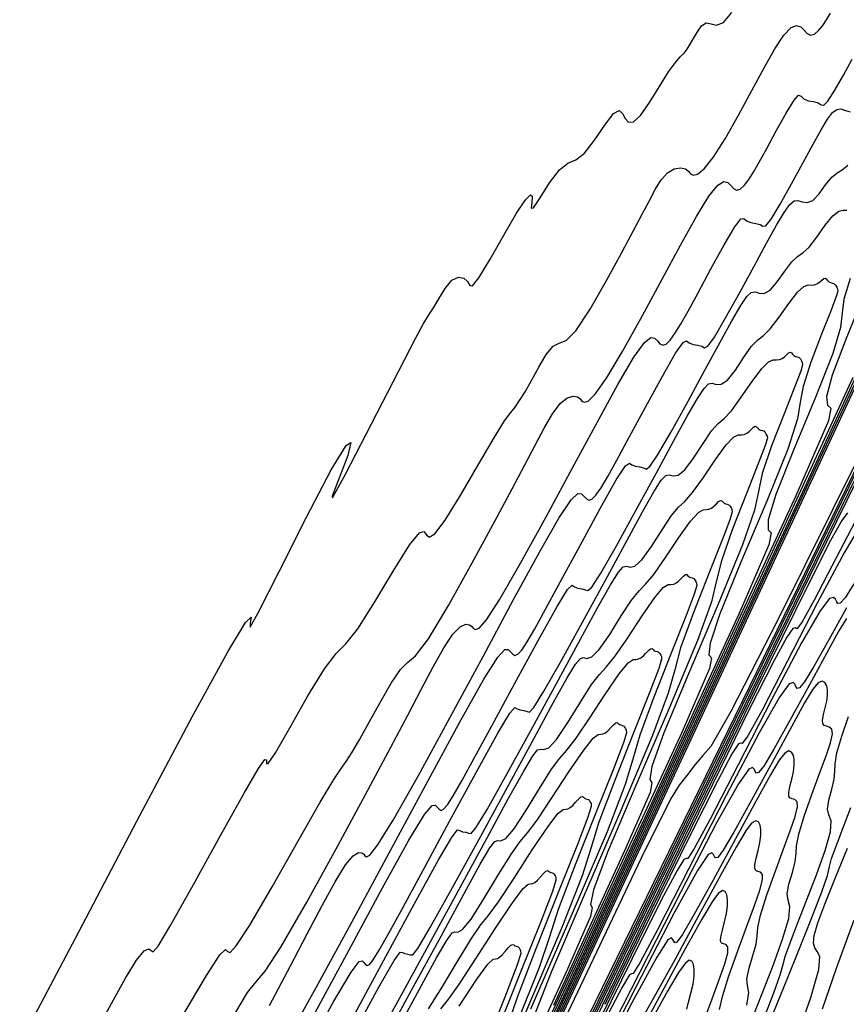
# Model space of a CAD drawing. Extents: x 3249832 to 3255657, y 13789405 to 13793316.
# Tile 633 of 656: x 3252363 to 3252396, y 13792123 to 13792162. Entities that reach past the tile are written whole.
import ezdxf

# ---------------------------------------------------------------- set-up
doc = ezdxf.new("R2010")
doc.units = 0
doc.header["$LTSCALE"] = 100
doc.header["$MEASUREMENT"] = 0
for name, color, linetype in [('GRATIO_03231_CON', 1, 'CONTINUOUS'), ('GRATIO_0323_ICON', 1, 'CONTINUOUS'), ('TARGETS_EAST', 7, 'CONTINUOUS')]:
    doc.layers.add(name, color=color, linetype=linetype)

# ---------------------------------------------------------------- blocks, each defined once
blk = doc.blocks.new('Gratio_032316_contours')
at = {"layer": 'GRATIO_03231_CON', "color": 5, "linetype": 'Continuous', "flags": 128}
for points in [[(3252404.72, 13792165.952), (3252403.045, 13792162.111), (3252398.347, 13792151.92), (3252389.9, 13792133.803), (3252379.951, 13792112.533), (3252371.491, 13792094.467), (3252366.761, 13792084.373), (3252365.018, 13792080.654), (3252364.768, 13792080.122), (3252364.604, 13792079.775), (3252363.454, 13792077.353), (3252360.333, 13792070.782), (3252354.745, 13792059.03), (3252348.17, 13792045.23), (3252342.579, 13792033.559), (3252339.451, 13792027.142), (3252338.291, 13792024.911), (3252338.116, 13792024.747), (3252338.02, 13792024.716), (3252337.43, 13792023.622), (3252335.856, 13792020.455), (3252333.042, 13792014.694), (3252329.683, 13792007.784), (3252326.712, 13792001.66)], [(3252363.646, 13792122.235), (3252365.617, 13792125.963), (3252368.036, 13792130.58), (3252370.217, 13792134.706), (3252371.626, 13792137.266), (3252372.329, 13792138.419), (3252372.548, 13792138.629), (3252372.514, 13792138.38), (3252372.509, 13792138.244), (3252372.827, 13792138.811), (3252373.653, 13792140.444), (3252374.735, 13792142.585), (3252375.711, 13792144.447), (3252376.295, 13792145.411), (3252376.488, 13792145.529), (3252376.366, 13792145.019), (3252376.037, 13792144.154), (3252375.744, 13792143.416), (3252375.762, 13792143.341), (3252376.274, 13792144.28), (3252377.094, 13792145.858), (3252377.945, 13792147.513), (3252378.603, 13792148.793), (3252379.056, 13792149.663), (3252379.342, 13792150.195), (3252379.508, 13792150.474), (3252379.62, 13792150.641), (3252379.75, 13792150.848), (3252379.951, 13792151.201), (3252380.205, 13792151.608), (3252380.476, 13792151.929), (3252380.728, 13792152.056), (3252380.939, 13792152.019), (3252381.089, 13792151.881), (3252381.178, 13792151.723), (3252381.292, 13792151.71), (3252381.538, 13792152.022), (3252381.983, 13792152.763), (3252382.526, 13792153.713), (3252383.028, 13792154.572), (3252383.375, 13792155.103), (3252383.569, 13792155.306), (3252383.637, 13792155.243), (3252383.621, 13792155.002), (3252383.607, 13792154.777), (3252383.698, 13792154.792), (3252383.959, 13792155.185), (3252384.331, 13792155.773), (3252384.719, 13792156.288), (3252385.054, 13792156.545), (3252385.365, 13792156.688), (3252385.705, 13792156.942), (3252386.106, 13792157.454), (3252386.514, 13792158.057), (3252386.852, 13792158.509), (3252387.069, 13792158.631), (3252387.2, 13792158.514), (3252387.308, 13792158.314), (3252387.444, 13792158.174), (3252387.638, 13792158.186), (3252387.912, 13792158.43), (3252388.273, 13792158.94), (3252388.666, 13792159.576), (3252389.024, 13792160.151), (3252389.293, 13792160.526), (3252389.487, 13792160.744), (3252389.634, 13792160.895), (3252389.759, 13792161.053), (3252389.88, 13792161.242), (3252390.01, 13792161.472), (3252390.16, 13792161.738), (3252390.328, 13792161.972), (3252390.508, 13792162.089), (3252390.699, 13792162.051), (3252390.918, 13792161.995), (3252391.189, 13792162.102), (3252391.521, 13792162.494)], [(3252402.119, 13792162.301), (3252402.153, 13792161.952), (3252402.31, 13792161.777), (3252402.488, 13792161.673), (3252402.373, 13792161.061), (3252400.794, 13792157.44), (3252396.366, 13792147.833), (3252388.403, 13792130.754), (3252379.024, 13792110.703)], [(3252366.718, 13792122.815), (3252367.123, 13792123.538), (3252367.598, 13792124.39), (3252368.031, 13792125.101), (3252368.332, 13792125.468), (3252368.513, 13792125.553), (3252368.61, 13792125.486), (3252368.681, 13792125.427), (3252368.879, 13792125.657), (3252369.377, 13792126.49), (3252370.272, 13792128.088), (3252371.339, 13792130.016), (3252372.272, 13792131.689), (3252372.839, 13792132.658), (3252373.092, 13792133.02), (3252373.156, 13792133.009), (3252373.156, 13792132.867), (3252373.227, 13792132.865), (3252373.506, 13792133.281), (3252374.072, 13792134.274), (3252374.783, 13792135.527), (3252375.439, 13792136.6), (3252375.902, 13792137.198), (3252376.285, 13792137.588), (3252376.759, 13792138.178), (3252377.436, 13792139.24), (3252378.186, 13792140.489), (3252378.818, 13792141.503), (3252379.193, 13792141.969), (3252379.371, 13792142.015), (3252379.465, 13792141.88), (3252379.58, 13792141.79), (3252379.801, 13792141.925), (3252380.203, 13792142.457), (3252380.823, 13792143.466), (3252381.53, 13792144.68), (3252382.15, 13792145.74), (3252382.555, 13792146.38), (3252382.796, 13792146.706), (3252382.967, 13792146.916), (3252383.147, 13792147.179), (3252383.359, 13792147.532), (3252383.609, 13792147.979), (3252383.899, 13792148.504), (3252384.199, 13792148.998), (3252384.475, 13792149.333), (3252384.711, 13792149.446), (3252384.978, 13792149.554), (3252385.366, 13792149.941), (3252385.929, 13792150.794), (3252386.576, 13792151.92), (3252387.179, 13792153.028), (3252387.64, 13792153.892), (3252387.981, 13792154.539), (3252388.252, 13792155.056), (3252388.496, 13792155.512), (3252388.735, 13792155.896), (3252388.983, 13792156.175), (3252389.245, 13792156.325), (3252389.492, 13792156.366), (3252389.686, 13792156.325), (3252389.804, 13792156.234), (3252389.887, 13792156.136), (3252389.991, 13792156.08), (3252390.164, 13792156.12), (3252390.426, 13792156.326), (3252390.79, 13792156.778), (3252391.254, 13792157.516), (3252391.778, 13792158.44), (3252392.307, 13792159.413), (3252392.793, 13792160.312), (3252393.219, 13792161.063), (3252393.577, 13792161.605), (3252393.859, 13792161.899), (3252394.076, 13792161.987), (3252394.243, 13792161.934), (3252394.376, 13792161.804), (3252394.497, 13792161.669), (3252394.626, 13792161.599), (3252394.78, 13792161.647), (3252394.947, 13792161.79), (3252395.11, 13792161.985), (3252395.259, 13792162.205), (3252395.416, 13792162.473)], [(3252401.004, 13792162.398), (3252400.848, 13792161.925), (3252400.776, 13792161.503), (3252400.834, 13792161.208), (3252400.911, 13792160.893), (3252400.854, 13792160.356), (3252400.569, 13792159.479), (3252400.189, 13792158.463), (3252399.904, 13792157.595), (3252399.855, 13792157.084), (3252399.971, 13792156.852), (3252400.134, 13792156.745), (3252400.026, 13792156.17), (3252398.543, 13792152.769), (3252394.384, 13792143.745), (3252386.906, 13792127.705), (3252378.097, 13792108.873), (3252370.606, 13792092.877), (3252366.21, 13792083.512), (3252363.211, 13792077.221), (3252359.043, 13792068.613), (3252351.956, 13792054), (3252343.473, 13792036.509)], [(3252369.857, 13792122.921), (3252370.784, 13792124.497), (3252371.317, 13792125.307), (3252371.541, 13792125.516), (3252371.622, 13792125.446), (3252371.716, 13792125.405), (3252371.963, 13792125.665), (3252372.494, 13792126.484), (3252373.374, 13792127.991), (3252374.393, 13792129.784), (3252375.276, 13792131.329), (3252375.817, 13792132.234), (3252376.105, 13792132.667), (3252376.299, 13792132.938), (3252376.535, 13792133.306), (3252376.838, 13792133.822), (3252377.209, 13792134.486), (3252377.638, 13792135.27), (3252378.07, 13792136.025), (3252378.441, 13792136.576), (3252378.723, 13792136.841), (3252379.038, 13792137.113), (3252379.543, 13792137.779), (3252380.337, 13792139.094), (3252381.279, 13792140.778), (3252382.168, 13792142.419), (3252382.851, 13792143.697), (3252383.355, 13792144.653), (3252383.755, 13792145.417), (3252384.113, 13792146.092), (3252384.443, 13792146.659), (3252384.748, 13792147.069), (3252385.024, 13792147.291), (3252385.258, 13792147.359), (3252385.43, 13792147.328), (3252385.533, 13792147.248), (3252385.606, 13792147.163), (3252385.696, 13792147.114), (3252385.855, 13792147.161), (3252386.132, 13792147.429), (3252386.578, 13792148.061), (3252387.22, 13792149.141), (3252387.984, 13792150.515), (3252388.772, 13792151.972), (3252389.498, 13792153.317), (3252390.123, 13792154.441), (3252390.617, 13792155.25), (3252390.966, 13792155.688), (3252391.199, 13792155.83), (3252391.357, 13792155.79), (3252391.48, 13792155.671), (3252391.591, 13792155.546), (3252391.71, 13792155.481), (3252391.853, 13792155.528), (3252392.017, 13792155.677), (3252392.193, 13792155.905), (3252392.38, 13792156.198), (3252392.604, 13792156.592), (3252392.899, 13792157.134), (3252393.276, 13792157.83), (3252393.666, 13792158.53), (3252393.98, 13792159.042), (3252394.157, 13792159.233), (3252394.255, 13792159.197), (3252394.361, 13792159.086), (3252394.538, 13792159.017), (3252394.748, 13792158.98), (3252394.932, 13792158.93), (3252395.049, 13792158.851), (3252395.152, 13792158.834), (3252395.314, 13792159.002), (3252395.585, 13792159.432), (3252395.925, 13792160.03), (3252396.268, 13792160.658)], [(3252396.293, 13792148.098), (3252392.403, 13792139.658), (3252385.408, 13792124.656), (3252377.17, 13792107.043)], [(3252371.941, 13792123.052), (3252372.408, 13792123.82), (3252372.736, 13792124.236), (3252373.098, 13792124.672), (3252373.72, 13792125.618), (3252374.745, 13792127.394), (3252375.982, 13792129.636), (3252377.158, 13792131.811), (3252378.061, 13792133.502), (3252378.728, 13792134.767), (3252379.258, 13792135.778), (3252379.73, 13792136.672), (3252380.152, 13792137.422), (3252380.512, 13792137.964), (3252380.803, 13792138.256), (3252381.023, 13792138.353), (3252381.174, 13792138.331), (3252381.262, 13792138.263), (3252381.324, 13792138.19), (3252381.402, 13792138.148), (3252381.546, 13792138.202), (3252381.837, 13792138.532), (3252382.367, 13792139.345), (3252383.185, 13792140.767), (3252384.19, 13792142.591), (3252385.238, 13792144.53), (3252386.204, 13792146.323), (3252387.026, 13792147.819), (3252387.657, 13792148.896), (3252388.073, 13792149.476), (3252388.321, 13792149.674), (3252388.472, 13792149.646), (3252388.584, 13792149.537), (3252388.685, 13792149.423), (3252388.795, 13792149.364), (3252388.927, 13792149.409), (3252389.087, 13792149.565), (3252389.276, 13792149.824), (3252389.501, 13792150.191), (3252389.793, 13792150.711), (3252390.187, 13792151.437), (3252390.694, 13792152.375), (3252391.218, 13792153.326), (3252391.641, 13792154.045), (3252391.878, 13792154.356), (3252391.996, 13792154.371), (3252392.099, 13792154.273), (3252392.264, 13792154.209), (3252392.461, 13792154.175), (3252392.633, 13792154.128), (3252392.746, 13792154.059), (3252392.864, 13792154.082), (3252393.072, 13792154.344), (3252393.43, 13792154.937), (3252393.88, 13792155.739), (3252394.336, 13792156.575), (3252394.727, 13792157.295), (3252395.046, 13792157.866), (3252395.298, 13792158.283), (3252395.496, 13792158.546), (3252395.662, 13792158.673), (3252395.822, 13792158.69), (3252396, 13792158.632), (3252396.196, 13792158.581)], [(3252396.194, 13792152.005), (3252395.943, 13792151.183), (3252395.876, 13792150.642), (3252395.812, 13792150.069), (3252395.508, 13792149.034), (3252394.815, 13792147.277), (3252393.958, 13792145.225), (3252393.26, 13792143.477), (3252392.958, 13792142.479), (3252392.956, 13792142.076), (3252393.073, 13792141.959), (3252392.986, 13792141.496), (3252391.791, 13792138.756), (3252388.44, 13792131.484), (3252382.414, 13792118.558)], [(3252373.944, 13792121.912), (3252375.116, 13792124.018), (3252376.602, 13792126.743), (3252378.17, 13792129.648), (3252379.616, 13792132.334), (3252380.832, 13792134.576), (3252381.738, 13792136.186), (3252382.287, 13792137.054), (3252382.567, 13792137.36), (3252382.7, 13792137.359), (3252382.792, 13792137.27), (3252382.874, 13792137.177), (3252382.963, 13792137.129), (3252383.074, 13792137.172), (3252383.227, 13792137.339), (3252383.442, 13792137.662), (3252383.743, 13792138.178), (3252384.17, 13792138.949), (3252384.764, 13792140.045), (3252385.529, 13792141.464), (3252386.323, 13792142.919), (3252386.962, 13792144.05), (3252387.318, 13792144.601), (3252387.476, 13792144.718), (3252387.573, 13792144.649), (3252387.716, 13792144.593), (3252387.887, 13792144.563), (3252388.035, 13792144.523), (3252388.14, 13792144.475), (3252388.286, 13792144.577), (3252388.589, 13792145.027), (3252389.12, 13792145.947), (3252389.791, 13792147.158), (3252390.473, 13792148.408), (3252391.056, 13792149.484), (3252391.522, 13792150.331), (3252391.872, 13792150.934), (3252392.115, 13792151.292), (3252392.289, 13792151.451), (3252392.438, 13792151.473), (3252392.601, 13792151.425), (3252392.796, 13792151.41), (3252393.033, 13792151.535), (3252393.314, 13792151.865), (3252393.61, 13792152.292), (3252393.883, 13792152.663), (3252394.111, 13792152.874), (3252394.324, 13792153.019), (3252394.569, 13792153.241), (3252394.877, 13792153.635), (3252395.21, 13792154.098), (3252395.512, 13792154.477), (3252395.743, 13792154.661), (3252395.916, 13792154.702), (3252396.054, 13792154.693)], [(3252374.636, 13792122.206), (3252376.321, 13792125.34), (3252377.735, 13792127.954), (3252378.778, 13792129.831), (3252379.394, 13792130.843), (3252379.689, 13792131.203), (3252379.814, 13792131.215), (3252379.895, 13792131.136), (3252379.969, 13792131.054), (3252380.047, 13792131.011), (3252380.148, 13792131.053), (3252380.297, 13792131.227), (3252380.525, 13792131.582), (3252380.865, 13792132.171), (3252381.358, 13792133.068), (3252382.052, 13792134.349), (3252382.947, 13792136.008), (3252383.875, 13792137.715), (3252384.623, 13792139.053), (3252385.039, 13792139.724), (3252385.216, 13792139.892), (3252385.31, 13792139.836), (3252385.442, 13792139.785), (3252385.599, 13792139.757), (3252385.736, 13792139.72), (3252385.836, 13792139.683), (3252385.997, 13792139.825), (3252386.347, 13792140.369), (3252386.965, 13792141.452), (3252387.747, 13792142.868), (3252388.541, 13792144.325), (3252389.221, 13792145.579), (3252389.76, 13792146.564), (3252390.159, 13792147.26), (3252390.425, 13792147.665), (3252390.602, 13792147.84), (3252390.746, 13792147.864), (3252390.902, 13792147.822), (3252391.096, 13792147.824), (3252391.347, 13792147.989), (3252391.66, 13792148.387), (3252391.997, 13792148.89), (3252392.303, 13792149.325), (3252392.547, 13792149.574), (3252392.771, 13792149.747), (3252393.036, 13792150.01), (3252393.384, 13792150.473), (3252393.764, 13792151.017), (3252394.107, 13792151.465), (3252394.358, 13792151.689), (3252394.534, 13792151.746), (3252394.668, 13792151.739), (3252394.789, 13792151.755), (3252394.899, 13792151.801), (3252394.996, 13792151.866), (3252395.077, 13792151.938), (3252395.145, 13792151.997), (3252395.2, 13792152.017), (3252395.2, 13792152.017), (3252395.245, 13792151.984), (3252395.29, 13792151.923), (3252395.344, 13792151.866), (3252395.414, 13792151.837), (3252395.491, 13792151.819), (3252395.562, 13792151.789), (3252395.619, 13792151.729), (3252395.661, 13792151.652), (3252395.692, 13792151.581), (3252395.704, 13792151.505), (3252395.642, 13792151.284), (3252395.439, 13792150.748), (3252395.065, 13792149.807), (3252394.642, 13792148.699), (3252394.333, 13792147.743), (3252394.223, 13792147.12), (3252394.113, 13792146.462), (3252393.726, 13792145.26), (3252392.897, 13792143.21), (3252391.882, 13792140.812), (3252391.046, 13792138.771), (3252390.659, 13792137.611), (3252390.617, 13792137.151), (3252390.72, 13792137.031), (3252390.64, 13792136.605), (3252389.541, 13792134.085), (3252386.458, 13792127.397), (3252380.916, 13792115.509)], [(3252374.638, 13792121.332), (3252375.818, 13792123.477), (3252376.501, 13792124.632), (3252376.812, 13792125.046), (3252376.929, 13792125.071), (3252376.999, 13792125.002), (3252377.063, 13792124.931), (3252377.131, 13792124.893), (3252377.221, 13792124.934), (3252377.367, 13792125.114), (3252377.608, 13792125.501), (3252377.986, 13792126.165), (3252378.547, 13792127.187), (3252379.34, 13792128.652), (3252380.365, 13792130.553), (3252381.427, 13792132.511), (3252382.283, 13792134.056), (3252382.759, 13792134.847), (3252382.957, 13792135.065), (3252383.048, 13792135.024), (3252383.168, 13792134.977), (3252383.312, 13792134.952), (3252383.437, 13792134.918), (3252383.533, 13792134.891), (3252383.709, 13792135.072), (3252384.105, 13792135.71), (3252384.81, 13792136.956), (3252385.703, 13792138.577), (3252386.609, 13792140.242), (3252387.385, 13792141.674), (3252387.998, 13792142.796), (3252388.445, 13792143.585), (3252388.734, 13792144.038), (3252388.916, 13792144.229), (3252389.053, 13792144.256), (3252389.203, 13792144.218), (3252389.396, 13792144.239), (3252389.661, 13792144.444), (3252390.007, 13792144.908), (3252390.383, 13792145.488), (3252390.723, 13792145.988), (3252390.984, 13792146.275), (3252391.218, 13792146.476), (3252391.504, 13792146.78), (3252391.89, 13792147.311), (3252392.319, 13792147.935), (3252392.701, 13792148.453), (3252392.972, 13792148.717), (3252393.152, 13792148.789), (3252393.282, 13792148.786), (3252393.398, 13792148.801), (3252393.505, 13792148.847), (3252393.602, 13792148.915), (3252393.688, 13792148.995), (3252393.762, 13792149.062), (3252393.822, 13792149.092), (3252393.822, 13792149.092), (3252393.87, 13792149.066), (3252393.915, 13792149.01), (3252393.967, 13792148.956), (3252394.034, 13792148.927), (3252394.108, 13792148.911), (3252394.176, 13792148.882), (3252394.23, 13792148.824), (3252394.271, 13792148.75), (3252394.302, 13792148.68), (3252394.313, 13792148.599), (3252394.242, 13792148.349), (3252394.009, 13792147.736), (3252393.58, 13792146.659), (3252393.091, 13792145.392), (3252392.722, 13792144.302), (3252392.57, 13792143.598), (3252392.413, 13792142.854), (3252391.944, 13792141.486), (3252390.979, 13792139.142), (3252389.805, 13792136.399), (3252388.831, 13792134.065), (3252388.361, 13792132.743), (3252388.279, 13792132.226), (3252388.366, 13792132.102), (3252388.293, 13792131.713), (3252387.29, 13792129.413), (3252384.477, 13792123.31)], [(3252376.628, 13792122.956), (3252377.783, 13792125.098), (3252378.98, 13792127.307), (3252379.944, 13792129.058), (3252380.479, 13792129.969), (3252380.697, 13792130.239), (3252380.785, 13792130.211), (3252380.894, 13792130.169), (3252381.025, 13792130.146), (3252381.139, 13792130.115), (3252381.23, 13792130.099), (3252381.42, 13792130.32), (3252381.863, 13792131.052), (3252382.655, 13792132.461), (3252383.658, 13792134.286), (3252384.678, 13792136.159), (3252385.55, 13792137.768), (3252386.236, 13792139.029), (3252386.732, 13792139.911), (3252387.044, 13792140.411), (3252387.23, 13792140.618), (3252387.361, 13792140.647), (3252387.503, 13792140.615), (3252387.696, 13792140.653), (3252387.975, 13792140.899), (3252388.353, 13792141.43), (3252388.77, 13792142.086), (3252389.143, 13792142.65), (3252389.42, 13792142.976), (3252389.665, 13792143.205), (3252389.971, 13792143.549), (3252390.397, 13792144.149), (3252390.873, 13792144.854), (3252391.296, 13792145.441), (3252391.586, 13792145.744), (3252391.77, 13792145.833), (3252391.897, 13792145.832), (3252392.007, 13792145.847), (3252392.111, 13792145.893), (3252392.209, 13792145.964), (3252392.299, 13792146.051), (3252392.379, 13792146.128), (3252392.445, 13792146.167), (3252392.445, 13792146.167), (3252392.496, 13792146.149), (3252392.54, 13792146.097), (3252392.59, 13792146.045), (3252392.654, 13792146.018), (3252392.725, 13792146.002), (3252392.79, 13792145.974), (3252392.842, 13792145.919), (3252392.881, 13792145.848), (3252392.912, 13792145.779), (3252392.923, 13792145.694), (3252392.841, 13792145.414), (3252392.579, 13792144.724), (3252392.095, 13792143.511), (3252391.54, 13792142.086), (3252391.111, 13792140.862), (3252390.918, 13792140.076), (3252390.713, 13792139.246), (3252390.162, 13792137.712), (3252389.06, 13792135.075), (3252387.728, 13792131.987), (3252386.617, 13792129.359), (3252386.062, 13792127.875), (3252385.94, 13792127.301), (3252386.012, 13792127.174), (3252385.946, 13792126.822), (3252385.039, 13792124.742), (3252382.495, 13792119.223)], [(3252377.379, 13792121.735), (3252378.345, 13792123.471), (3252379.569, 13792125.705), (3252380.814, 13792127.993), (3252381.879, 13792129.958), (3252382.713, 13792131.493), (3252383.306, 13792132.562), (3252383.663, 13792133.157), (3252383.857, 13792133.397), (3252383.976, 13792133.43), (3252384.104, 13792133.407), (3252384.296, 13792133.482), (3252384.603, 13792133.809), (3252385.046, 13792134.473), (3252385.543, 13792135.281), (3252385.982, 13792135.974), (3252386.293, 13792136.377), (3252386.559, 13792136.662), (3252386.905, 13792137.088), (3252387.41, 13792137.825), (3252387.982, 13792138.692), (3252388.485, 13792139.417), (3252388.815, 13792139.8), (3252389.007, 13792139.92), (3252389.125, 13792139.925), (3252389.226, 13792139.939), (3252389.324, 13792139.985), (3252389.422, 13792140.062), (3252389.521, 13792140.163), (3252389.614, 13792140.26), (3252389.691, 13792140.317), (3252389.691, 13792140.317), (3252389.746, 13792140.313), (3252389.79, 13792140.27), (3252389.836, 13792140.224), (3252389.894, 13792140.199), (3252389.959, 13792140.185), (3252390.018, 13792140.159), (3252390.065, 13792140.109), (3252390.102, 13792140.043), (3252390.132, 13792139.978), (3252390.142, 13792139.884), (3252390.04, 13792139.545), (3252389.719, 13792138.7), (3252389.125, 13792137.215), (3252388.437, 13792135.473), (3252387.889, 13792133.982), (3252387.612, 13792133.032), (3252387.314, 13792132.031), (3252386.598, 13792130.164), (3252385.224, 13792126.941), (3252383.575, 13792123.161)], [(3252377.525, 13792121.415), (3252378.883, 13792123.91), (3252380.043, 13792126.053), (3252380.951, 13792127.726), (3252381.592, 13792128.887), (3252381.973, 13792129.53), (3252382.17, 13792129.786), (3252382.284, 13792129.822), (3252382.405, 13792129.804), (3252382.596, 13792129.897), (3252382.917, 13792130.264), (3252383.393, 13792130.994), (3252383.93, 13792131.879), (3252384.402, 13792132.637), (3252384.73, 13792133.078), (3252385.006, 13792133.391), (3252385.372, 13792133.857), (3252385.917, 13792134.663), (3252386.537, 13792135.61), (3252387.079, 13792136.405), (3252387.43, 13792136.827), (3252387.625, 13792136.963), (3252387.739, 13792136.971), (3252387.835, 13792136.985), (3252387.93, 13792137.031), (3252388.028, 13792137.111), (3252388.132, 13792137.22), (3252388.231, 13792137.326), (3252388.313, 13792137.392), (3252388.313, 13792137.392), (3252388.371, 13792137.395), (3252388.415, 13792137.357), (3252388.459, 13792137.313), (3252388.514, 13792137.29), (3252388.575, 13792137.276), (3252388.632, 13792137.252), (3252388.677, 13792137.204), (3252388.712, 13792137.141), (3252388.742, 13792137.077), (3252388.751, 13792136.979), (3252388.64, 13792136.61), (3252388.288, 13792135.688), (3252387.64, 13792134.068), (3252386.885, 13792132.166), (3252386.278, 13792130.542), (3252385.959, 13792129.51), (3252385.614, 13792128.423), (3252384.816, 13792126.39), (3252383.306, 13792122.874)], [(3252378.207, 13792122.147), (3252379.189, 13792123.958), (3252379.879, 13792125.213), (3252380.282, 13792125.903), (3252380.484, 13792126.175), (3252380.592, 13792126.213), (3252380.705, 13792126.2), (3252380.897, 13792126.311), (3252381.231, 13792126.719), (3252381.739, 13792127.516), (3252382.316, 13792128.477), (3252382.822, 13792129.299), (3252383.166, 13792129.779), (3252383.454, 13792130.12), (3252383.839, 13792130.627), (3252384.423, 13792131.501), (3252385.091, 13792132.529), (3252385.674, 13792133.393), (3252386.044, 13792133.855), (3252386.243, 13792134.006), (3252386.353, 13792134.017), (3252386.445, 13792134.031), (3252386.536, 13792134.077), (3252386.635, 13792134.161), (3252386.743, 13792134.276), (3252386.848, 13792134.391), (3252386.936, 13792134.467), (3252386.936, 13792134.467), (3252386.996, 13792134.477), (3252387.04, 13792134.444), (3252387.082, 13792134.403), (3252387.134, 13792134.381), (3252387.192, 13792134.367), (3252387.246, 13792134.345), (3252387.289, 13792134.299), (3252387.323, 13792134.238), (3252387.353, 13792134.176), (3252387.361, 13792134.073), (3252387.239, 13792133.676), (3252386.858, 13792132.676), (3252386.155, 13792130.92), (3252385.334, 13792128.86), (3252384.668, 13792127.101), (3252384.306, 13792125.988), (3252383.914, 13792124.815), (3252383.034, 13792122.616)], [(3252379.545, 13792123.174), (3252380.086, 13792124.037), (3252380.703, 13792125.075), (3252381.242, 13792125.961), (3252381.602, 13792126.479), (3252381.901, 13792126.848), (3252382.306, 13792127.396), (3252382.93, 13792128.339), (3252383.646, 13792129.448), (3252384.268, 13792130.381), (3252384.658, 13792130.883), (3252384.861, 13792131.05), (3252384.967, 13792131.064), (3252385.054, 13792131.077), (3252385.143, 13792131.124), (3252385.242, 13792131.21), (3252385.354, 13792131.332), (3252385.466, 13792131.457), (3252385.559, 13792131.542), (3252385.559, 13792131.542), (3252385.622, 13792131.559), (3252385.665, 13792131.531), (3252385.705, 13792131.492), (3252385.754, 13792131.471), (3252385.809, 13792131.459), (3252385.86, 13792131.437), (3252385.9, 13792131.394), (3252385.933, 13792131.336), (3252385.963, 13792131.276), (3252385.97, 13792131.168), (3252385.839, 13792130.741), (3252385.428, 13792129.664), (3252384.67, 13792127.772), (3252383.783, 13792125.553), (3252383.057, 13792123.661), (3252382.654, 13792122.466)], [(3252380.755, 13792123.285), (3252381.457, 13792124.356), (3252381.887, 13792124.938), (3252382.097, 13792125.137), (3252382.195, 13792125.156), (3252382.272, 13792125.169), (3252382.355, 13792125.216), (3252382.455, 13792125.308), (3252382.576, 13792125.445), (3252382.7, 13792125.589), (3252382.805, 13792125.693), (3252382.805, 13792125.693), (3252382.872, 13792125.724), (3252382.915, 13792125.704), (3252382.951, 13792125.671), (3252382.995, 13792125.652), (3252383.043, 13792125.641), (3252383.088, 13792125.622), (3252383.124, 13792125.584), (3252383.154, 13792125.531), (3252383.183, 13792125.474), (3252383.189, 13792125.358), (3252383.038, 13792124.872), (3252382.568, 13792123.64), (3252381.7, 13792121.476)]]:
    blk.add_lwpolyline(points, dxfattribs=at)
at = {"layer": 'GRATIO_03231_CON', "color": 1, "linetype": 'Continuous', "flags": 128}
for points in [[(3252405.489, 13792163.258), (3252403.596, 13792159.387), (3252400.349, 13792152.743), (3252396.567, 13792145.036), (3252393.341, 13792138.531), (3252391.482, 13792134.913), (3252390.687, 13792133.536), (3252390.374, 13792133.174), (3252390.072, 13792132.824), (3252389.74, 13792132.392), (3252389.448, 13792132.009), (3252389.1, 13792131.458), (3252387.94, 13792129.123), (3252385.048, 13792123.04)], [(3252406.003, 13792162.487), (3252405.66, 13792161.964), (3252405.33, 13792161.393), (3252405.071, 13792160.965), (3252404.92, 13792160.815), (3252404.842, 13792160.857), (3252404.78, 13792160.953), (3252404.683, 13792160.978), (3252404.535, 13792160.87), (3252404.324, 13792160.584), (3252403.863, 13792159.721), (3252402.263, 13792156.477), (3252398.461, 13792148.697), (3252391.938, 13792135.34), (3252384.362, 13792119.835)], [(3252399.536, 13792150.719), (3252395.011, 13792141.458), (3252387.333, 13792125.735), (3252378.453, 13792107.549)], [(3252397.202, 13792145.765), (3252392.885, 13792136.932), (3252385.719, 13792122.258)], [(3252396.081, 13792142.747), (3252395.862, 13792142.453), (3252395.417, 13792141.658), (3252394.532, 13792139.916), (3252392.534, 13792135.856), (3252388.633, 13792127.878), (3252382.49, 13792115.303)], [(3252396.686, 13792142.985), (3252395.642, 13792140.971), (3252394.771, 13792139.3), (3252394.28, 13792138.43), (3252394.083, 13792138.18), (3252394.018, 13792138.209), (3252393.93, 13792138.19), (3252393.694, 13792137.849), (3252393.19, 13792136.927), (3252392.211, 13792134.989), (3252390.199, 13792130.901), (3252386.507, 13792123.351)], [(3252395.102, 13792123.186), (3252395.654, 13792124.784), (3252396.349, 13792126.691)], [(3252396.625, 13792142.309), (3252395.948, 13792141.175), (3252394.892, 13792139.19), (3252393.704, 13792136.886), (3252392.711, 13792134.967), (3252392.152, 13792133.953), (3252391.931, 13792133.645), (3252391.866, 13792133.661), (3252391.779, 13792133.632), (3252391.525, 13792133.244), (3252390.963, 13792132.195), (3252389.891, 13792130.063), (3252387.865, 13792125.947), (3252384.381, 13792118.825)], [(3252393.981, 13792121.761), (3252394.64, 13792123.622), (3252394.952, 13792124.738), (3252394.989, 13792125.25), (3252394.893, 13792125.446), (3252394.791, 13792125.581), (3252394.738, 13792125.766), (3252394.77, 13792126.077), (3252394.919, 13792126.579), (3252395.19, 13792127.311), (3252395.585, 13792128.3), (3252396.083, 13792129.526)], [(3252396.34, 13792139.956), (3252395.991, 13792139.403), (3252395.802, 13792139.185), (3252395.71, 13792139.172), (3252395.659, 13792139.245), (3252395.611, 13792139.342), (3252395.535, 13792139.417), (3252395.38, 13792139.37), (3252395.011, 13792138.892), (3252394.273, 13792137.623), (3252393.097, 13792135.394), (3252391.766, 13792132.802), (3252390.651, 13792130.634), (3252390.024, 13792129.476), (3252389.78, 13792129.11), (3252389.713, 13792129.112), (3252389.629, 13792129.074), (3252389.357, 13792128.64), (3252388.736, 13792127.464), (3252387.57, 13792125.137), (3252385.531, 13792120.992)], [(3252392.703, 13792122.585), (3252393.183, 13792123.812), (3252393.429, 13792124.518), (3252393.531, 13792124.896), (3252393.625, 13792125.24), (3252393.819, 13792125.785), (3252394.111, 13792126.541), (3252394.472, 13792127.457), (3252394.863, 13792128.465), (3252395.206, 13792129.423), (3252395.414, 13792130.169), (3252395.434, 13792130.598), (3252395.355, 13792130.835), (3252395.297, 13792131.064), (3252395.349, 13792131.419), (3252395.464, 13792131.846), (3252395.562, 13792132.241), (3252395.587, 13792132.543), (3252395.595, 13792132.844), (3252395.667, 13792133.279), (3252395.86, 13792133.934), (3252396.131, 13792134.715)], [(3252396.047, 13792138.585), (3252395.745, 13792138.093), (3252395.266, 13792137.23), (3252394.582, 13792135.968), (3252393.828, 13792134.581), (3252393.183, 13792133.423), (3252392.78, 13792132.758), (3252392.578, 13792132.501), (3252392.492, 13792132.48), (3252392.446, 13792132.544), (3252392.403, 13792132.631), (3252392.336, 13792132.697), (3252392.187, 13792132.633), (3252391.784, 13792132.057), (3252390.921, 13792130.519), (3252389.507, 13792127.803), (3252387.891, 13792124.633), (3252386.531, 13792121.968)], [(3252392.326, 13792122.79), (3252392.721, 13792123.79), (3252393.148, 13792124.891), (3252393.526, 13792125.935), (3252393.765, 13792126.748), (3252393.809, 13792127.213), (3252393.748, 13792127.469), (3252393.707, 13792127.717), (3252393.776, 13792128.102), (3252393.908, 13792128.564), (3252394.019, 13792128.988), (3252394.055, 13792129.303), (3252394.073, 13792129.616), (3252394.16, 13792130.076), (3252394.375, 13792130.784), (3252394.673, 13792131.633), (3252394.981, 13792132.469), (3252395.238, 13792133.16), (3252395.416, 13792133.68), (3252395.494, 13792134.03), (3252395.465, 13792134.219), (3252395.367, 13792134.299), (3252395.252, 13792134.329), (3252395.16, 13792134.365), (3252395.108, 13792134.438), (3252395.102, 13792134.577), (3252395.143, 13792134.794), (3252395.209, 13792135.058), (3252395.27, 13792135.326), (3252395.302, 13792135.563), (3252395.3, 13792135.762), (3252395.263, 13792135.929), (3252395.191, 13792136.059), (3252395.08, 13792136.112), (3252394.928, 13792136.042), (3252394.72, 13792135.79), (3252394.393, 13792135.25), (3252393.871, 13792134.308), (3252393.124, 13792132.93), (3252392.303, 13792131.417), (3252391.604, 13792130.156), (3252391.174, 13792129.435), (3252390.966, 13792129.158), (3252390.882, 13792129.133), (3252390.839, 13792129.194), (3252390.799, 13792129.275), (3252390.737, 13792129.337), (3252390.591, 13792129.265), (3252390.17, 13792128.64), (3252389.246, 13792126.967), (3252387.713, 13792124.007), (3252385.953, 13792120.548)], [(3252392.117, 13792123.327), (3252392.185, 13792123.829), (3252392.141, 13792124.104), (3252392.116, 13792124.369), (3252392.203, 13792124.785), (3252392.351, 13792125.283), (3252392.477, 13792125.735), (3252392.523, 13792126.063), (3252392.552, 13792126.387), (3252392.653, 13792126.874), (3252392.89, 13792127.634), (3252393.215, 13792128.552), (3252393.549, 13792129.457), (3252393.828, 13792130.206), (3252394.023, 13792130.769), (3252394.115, 13792131.148), (3252394.097, 13792131.353), (3252394.008, 13792131.437), (3252393.899, 13792131.467), (3252393.813, 13792131.502), (3252393.765, 13792131.577), (3252393.764, 13792131.723), (3252393.811, 13792131.957), (3252393.884, 13792132.243), (3252393.95, 13792132.533), (3252393.985, 13792132.789), (3252393.984, 13792133.003), (3252393.95, 13792133.179), (3252393.88, 13792133.311), (3252393.77, 13792133.358), (3252393.615, 13792133.272), (3252393.394, 13792132.994), (3252393.041, 13792132.408), (3252392.476, 13792131.386), (3252391.666, 13792129.892), (3252390.779, 13792128.254), (3252390.026, 13792126.889), (3252389.569, 13792126.112), (3252389.354, 13792125.816), (3252389.273, 13792125.787), (3252389.233, 13792125.844), (3252389.196, 13792125.919), (3252389.137, 13792125.977), (3252388.995, 13792125.897), (3252388.556, 13792125.223), (3252387.57, 13792123.415), (3252385.918, 13792120.211)], [(3252391.03, 13792123.159), (3252391.146, 13792123.671), (3252391.406, 13792124.483), (3252391.756, 13792125.47), (3252392.118, 13792126.445), (3252392.418, 13792127.252), (3252392.631, 13792127.859), (3252392.737, 13792128.267), (3252392.73, 13792128.486), (3252392.649, 13792128.576), (3252392.546, 13792128.605), (3252392.465, 13792128.639), (3252392.422, 13792128.716), (3252392.426, 13792128.87), (3252392.479, 13792129.12), (3252392.558, 13792129.427), (3252392.629, 13792129.74), (3252392.667, 13792130.015), (3252392.669, 13792130.244), (3252392.636, 13792130.429), (3252392.569, 13792130.562), (3252392.461, 13792130.603), (3252392.301, 13792130.503), (3252392.068, 13792130.198), (3252391.689, 13792129.565), (3252391.08, 13792128.464), (3252390.209, 13792126.855), (3252389.254, 13792125.09), (3252388.448, 13792123.623), (3252387.964, 13792122.79)], [(3252389.749, 13792123.164), (3252389.815, 13792123.446), (3252389.907, 13792123.795), (3252389.989, 13792124.153), (3252390.033, 13792124.466), (3252390.037, 13792124.726), (3252390.008, 13792124.928), (3252389.947, 13792125.065), (3252389.841, 13792125.094), (3252389.674, 13792124.964), (3252389.416, 13792124.607), (3252388.986, 13792123.88), (3252388.289, 13792122.62)]]:
    blk.add_lwpolyline(points, dxfattribs=at)
at = {"layer": 'GRATIO_0323_ICON', "color": 7, "linetype": 'Continuous', "flags": 128}
for points in [[(3252396.733, 13792151.344), (3252396.035, 13792149.638), (3252395.475, 13792148.183), (3252395.257, 13792147.348), (3252395.294, 13792147.001), (3252395.427, 13792146.888), (3252395.333, 13792146.387), (3252394.042, 13792143.427), (3252390.421, 13792135.571), (3252383.911, 13792121.607)], [(3252373.272, 13792123.307), (3252374.102, 13792124.881), (3252374.761, 13792126.14), (3252375.347, 13792127.252), (3252375.86, 13792128.185), (3252376.277, 13792128.858), (3252376.583, 13792129.221), (3252376.789, 13792129.346), (3252376.918, 13792129.334), (3252376.991, 13792129.277), (3252377.043, 13792129.216), (3252377.108, 13792129.182), (3252377.237, 13792129.244), (3252377.543, 13792129.635), (3252378.155, 13792130.629), (3252379.151, 13792132.392), (3252380.396, 13792134.667), (3252381.704, 13792137.089), (3252382.91, 13792139.329), (3252383.929, 13792141.197), (3252384.698, 13792142.541), (3252385.18, 13792143.265), (3252385.444, 13792143.517), (3252385.586, 13792143.502), (3252385.688, 13792143.403), (3252385.78, 13792143.3), (3252385.879, 13792143.246), (3252386.001, 13792143.29), (3252386.157, 13792143.452), (3252386.359, 13792143.743), (3252386.622, 13792144.185), (3252386.981, 13792144.83), (3252387.475, 13792145.741), (3252388.112, 13792146.919), (3252388.771, 13792148.122), (3252389.301, 13792149.048), (3252389.598, 13792149.479), (3252389.736, 13792149.544), (3252389.836, 13792149.461), (3252389.99, 13792149.401), (3252390.174, 13792149.369), (3252390.334, 13792149.325), (3252390.443, 13792149.267), (3252390.575, 13792149.329), (3252390.831, 13792149.685), (3252391.275, 13792150.442), (3252391.836, 13792151.449), (3252392.404, 13792152.492), (3252392.892, 13792153.39), (3252393.284, 13792154.099), (3252393.585, 13792154.609), (3252393.805, 13792154.919), (3252393.975, 13792155.062), (3252394.13, 13792155.081), (3252394.301, 13792155.029), (3252394.496, 13792154.995), (3252394.718, 13792155.08), (3252394.967, 13792155.344), (3252395.223, 13792155.694), (3252395.464, 13792156.001), (3252395.674, 13792156.173), (3252395.877, 13792156.29), (3252396.102, 13792156.472)], [(3252396.852, 13792144.842), (3252394.868, 13792140.81), (3252390.759, 13792132.405), (3252384.105, 13792118.781)], [(3252376.532, 13792122.104), (3252377.605, 13792124.061), (3252378.2, 13792125.092), (3252378.437, 13792125.412), (3252378.522, 13792125.399), (3252378.62, 13792125.361), (3252378.738, 13792125.34), (3252378.84, 13792125.312), (3252378.926, 13792125.307), (3252379.131, 13792125.567), (3252379.621, 13792126.393), (3252380.5, 13792127.966), (3252381.614, 13792129.996), (3252382.746, 13792132.076), (3252383.714, 13792133.863), (3252384.475, 13792135.261), (3252385.019, 13792136.236), (3252385.353, 13792136.784), (3252385.543, 13792137.008), (3252385.669, 13792137.039), (3252385.804, 13792137.011), (3252385.996, 13792137.068), (3252386.289, 13792137.354), (3252386.7, 13792137.951), (3252387.156, 13792138.684), (3252387.563, 13792139.312), (3252387.857, 13792139.677), (3252388.112, 13792139.933), (3252388.438, 13792140.319), (3252388.904, 13792140.987), (3252389.428, 13792141.773), (3252389.89, 13792142.429), (3252390.201, 13792142.772), (3252390.388, 13792142.876), (3252390.511, 13792142.878), (3252390.617, 13792142.893), (3252390.718, 13792142.939), (3252390.815, 13792143.013), (3252390.91, 13792143.107), (3252390.997, 13792143.194), (3252391.068, 13792143.242), (3252391.068, 13792143.242), (3252391.121, 13792143.231), (3252391.165, 13792143.184), (3252391.213, 13792143.135), (3252391.274, 13792143.109), (3252391.342, 13792143.093), (3252391.404, 13792143.067), (3252391.454, 13792143.014), (3252391.492, 13792142.945), (3252391.522, 13792142.879), (3252391.532, 13792142.789), (3252391.441, 13792142.48), (3252391.149, 13792141.712), (3252390.61, 13792140.363), (3252389.988, 13792138.779), (3252389.5, 13792137.422), (3252389.265, 13792136.554), (3252389.013, 13792135.638), (3252388.38, 13792133.938), (3252387.142, 13792131.008), (3252385.651, 13792127.574), (3252384.402, 13792124.653), (3252383.763, 13792123.007)], [(3252393.092, 13792122.832), (3252393.531, 13792123.93), (3252394.085, 13792125.293), (3252394.644, 13792126.68), (3252395.077, 13792127.796), (3252395.294, 13792128.442), (3252395.38, 13792128.79), (3252395.459, 13792129.106), (3252395.632, 13792129.604), (3252395.896, 13792130.291), (3252396.223, 13792131.124)], [(3252396.04, 13792139.005), (3252395.353, 13792137.745), (3252394.761, 13792136.69), (3252394.385, 13792136.08), (3252394.19, 13792135.843), (3252394.101, 13792135.826), (3252394.052, 13792135.895), (3252394.007, 13792135.986), (3252393.936, 13792136.057), (3252393.784, 13792136.001), (3252393.397, 13792135.475), (3252392.597, 13792134.071), (3252391.302, 13792131.598), (3252389.829, 13792128.717), (3252388.591, 13792126.301), (3252387.896, 13792124.999), (3252387.628, 13792124.574), (3252387.561, 13792124.563), (3252387.478, 13792124.517), (3252387.189, 13792124.036), (3252386.509, 13792122.732)], [(3252380.039, 13792123.18), (3252380.348, 13792123.577), (3252380.773, 13792124.165), (3252381.437, 13792125.177), (3252382.2, 13792126.367), (3252382.863, 13792127.368), (3252383.273, 13792127.911), (3252383.479, 13792128.093), (3252383.581, 13792128.11), (3252383.663, 13792128.123), (3252383.749, 13792128.17), (3252383.848, 13792128.259), (3252383.965, 13792128.388), (3252384.083, 13792128.523), (3252384.182, 13792128.618), (3252384.182, 13792128.618), (3252384.247, 13792128.641), (3252384.29, 13792128.617), (3252384.328, 13792128.582), (3252384.375, 13792128.562), (3252384.426, 13792128.55), (3252384.474, 13792128.53), (3252384.512, 13792128.489), (3252384.543, 13792128.434), (3252384.573, 13792128.375), (3252384.579, 13792128.263), (3252384.438, 13792127.806), (3252383.998, 13792126.652), (3252383.185, 13792124.624), (3252382.231, 13792122.247)], [(3252390.298, 13792122.389), (3252390.686, 13792123.433), (3252391.008, 13792124.298), (3252391.238, 13792124.949), (3252391.358, 13792125.385), (3252391.362, 13792125.62), (3252391.29, 13792125.714), (3252391.194, 13792125.744), (3252391.117, 13792125.777), (3252391.078, 13792125.855), (3252391.087, 13792126.017), (3252391.147, 13792126.283), (3252391.233, 13792126.611), (3252391.309, 13792126.946), (3252391.35, 13792127.24), (3252391.353, 13792127.485), (3252391.322, 13792127.679), (3252391.258, 13792127.814), (3252391.151, 13792127.849), (3252390.987, 13792127.734), (3252390.742, 13792127.403), (3252390.338, 13792126.722), (3252389.685, 13792125.542), (3252388.751, 13792123.817), (3252387.729, 13792121.927)]]:
    blk.add_lwpolyline(points, dxfattribs=at)

msp = doc.modelspace()

# ---------------------------------------------------------------- block references
at = {"layer": 'TARGETS_EAST'}
msp.add_blockref('Gratio_032316_contours', (0, 0), dxfattribs=at)

doc.saveas('drawing.dxf')
